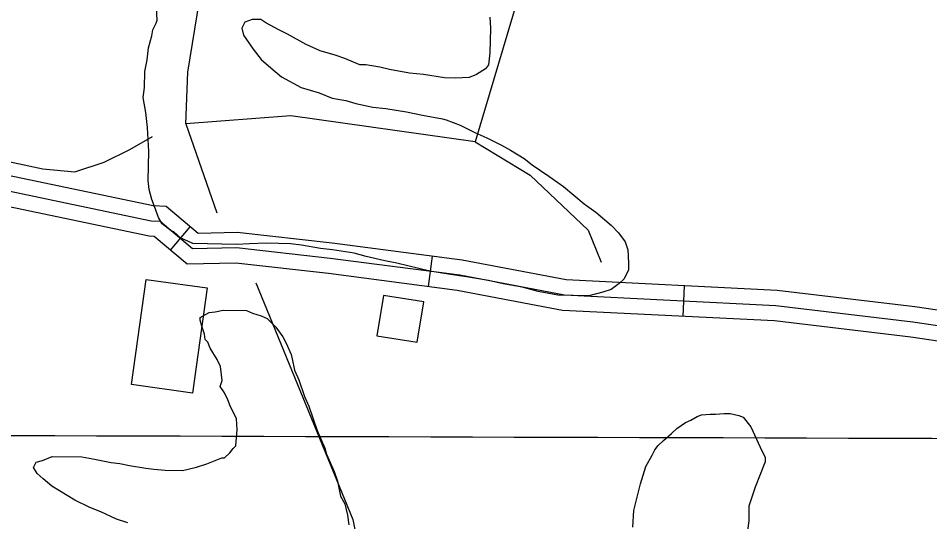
# Model space of a CAD drawing. Extents: x 3161514 to 3199414, y 831166 to 856601.
# Drawn here: x 3167586 to 3168478, y 848667 to 849160 of the extents above; entities that cross this region are included whole.
import ezdxf

# ---------------------------------------------------------------- set-up
doc = ezdxf.new("R2010")
doc.units = 0
for name, color, linetype in [('V-BLDG-OTLN', 7, 'Continuous'), ('V-GRID-MAJR', 7, 'Continuous'), ('V-ROAD-CNTR', 7, 'Continuous'), ('V-SITE-VEGE', 7, 'Continuous'), ('V-TOPO-SHOR', 7, 'Continuous')]:
    doc.layers.add(name, color=color, linetype=linetype)

msp = doc.modelspace()

# ---------------------------------------------------------------- linework, layer by layer
at = {"layer": 'V-BLDG-OTLN'}
for points in [[(3167696.6135699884, 848801.578369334), (3167710.8985414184, 848904.5761633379), (3167770.575422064, 848896.2991798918), (3167756.290450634, 848793.3013858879)], [(3167982.620997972, 848882.5802073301), (3167943.133076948, 848888.954194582), (3167936.759089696, 848849.46527356), (3167976.2470107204, 848843.0912863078)]]:
    msp.add_lwpolyline(points, close=True, dxfattribs=at)
at = {"layer": 'V-GRID-MAJR'}
msp.add_spline([(3165741.648, 848757.608), (3170973.071, 848741.248), (3176204.497, 848725.65), (3181435.9250000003, 848710.812), (3186667.355, 848696.736), (3191898.788, 848683.42), (3197130.222, 848670.865), (3197130.223, 848670.865)], degree=3, dxfattribs=at)
at = {"layer": 'V-ROAD-CNTR'}
for p, q in [((3167734.804493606, 848933.24010601), (3167754.056455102, 848956.248059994)), ((3167987.430988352, 848897.5781773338), (3167991.2939806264, 848927.3281178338)), ((3168236.377490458, 848868.3742357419), (3168237.8684874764, 848898.3371758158))]:
    msp.add_line(p, q, dxfattribs=at)
for points in [[(3169216.08953103, 848719.1545341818), (3169212.44953831, 848723.2575259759), (3169177.036609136, 848743.187486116), (3169134.9956932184, 848765.1594421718), (3169087.63978793, 848781.98540852), (3168770.84042153, 848832.3563077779), (3168463.300036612, 848877.729217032), (3168328.4553063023, 848893.8291848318), (3168122.112718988, 848904.098164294), (3168020.264922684, 848923.5661253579), (3167892.9441773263, 848940.098092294), (3167800.1263629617, 848950.4410716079), (3167761.8314395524, 848949.7430730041), (3167730.504502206, 848975.954020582), (3167717.7715276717, 848976.66001917), (3167382.1691988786, 849047.00987847), (3167201.647559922, 849090.6697911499), (3167103.24875672, 849116.7967388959)], [(3169272.5434181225, 848620.38073173), (3169233.790495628, 848676.5946193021), (3169202.8985574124, 848711.42054965), (3169169.8826234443, 848730.0015124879), (3169128.981705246, 848751.3774697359), (3169083.91979537, 848767.3884377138), (3168768.568426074, 848817.5293374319), (3168461.3160405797, 848862.8592467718), (3168327.192308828, 848878.8732147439), (3168120.322722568, 848889.168194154), (3168017.888927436, 848908.7491549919), (3167891.1481809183, 848925.2051220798), (3167799.429364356, 848935.4261016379), (3167756.50245021, 848934.6431032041), (3167724.699513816, 848961.253049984), (3167715.806531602, 848961.7460489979), (3167378.866205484, 849032.375907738), (3167197.959567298, 849076.1298202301), (3167099.399764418, 849102.298767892)], [(3169259.576444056, 848612.761746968), (3169221.960519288, 848667.3266378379), (3169193.3475765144, 848699.583573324), (3169162.728637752, 848716.8155388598), (3169122.967717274, 848737.5954972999), (3169080.1998028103, 848752.791466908), (3168766.2964306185, 848802.702367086), (3168459.332044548, 848847.989276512), (3168325.929311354, 848863.9172446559), (3168118.532726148, 848874.238224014), (3168015.512932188, 848893.9321846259), (3167889.3521845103, 848910.312151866), (3167798.7323657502, 848920.4111316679), (3167751.1734608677, 848919.543133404), (3167718.894525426, 848946.552079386), (3167713.841535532, 848946.8320788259), (3167375.56321209, 849017.741937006), (3167194.271574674, 849061.58984931), (3167095.550772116, 849087.8007968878)]]:
    msp.add_lwpolyline(points, dxfattribs=at)
at = {"layer": 'V-SITE-VEGE'}
for p, q in [((3167721.764, 849158.6819999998), (3167721.09, 849171.4019999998)), ((3167720.713, 849155.7759999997), (3167721.764, 849158.6819999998)), ((3167814.614, 849159.376), (3167807.7060000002, 849156.6109999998)), ((3167823.404, 849159.1630000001), (3167814.614, 849159.376)), ((3167828.217, 849156.118), (3167823.404, 849159.1630000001)), ((3168047.244, 849161.5899999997), (3168047.963, 849150.824)), ((3167717.619, 849149.0089999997), (3167720.713, 849155.7759999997)), ((3167807.7060000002, 849156.6109999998), (3167804.632, 849150.822)), ((3167804.632, 849150.822), (3167806.424, 849143.9379999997)), ((3167840.748, 849148.974), (3167828.217, 849156.118)), ((3168047.963, 849150.824), (3168047.375, 849126.4089999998)), ((3167713.289, 849131.5229999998), (3167716.5, 849143.1719999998)), ((3167716.5, 849143.1719999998), (3167717.619, 849149.0089999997)), ((3167806.424, 849143.9379999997), (3167815.861, 849130.03)), ((3167849.4420000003, 849144.8559999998), (3167840.748, 849148.974)), ((3167867.7660000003, 849134.6419999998), (3167849.4420000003, 849144.8559999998)), ((3167712.0300000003, 849119.8269999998), (3167713.289, 849131.5229999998)), ((3167881.2970000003, 849128.4529999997), (3167867.7660000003, 849134.6419999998)), ((3167815.861, 849130.03), (3167823.4390000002, 849120.0749999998)), ((3167895.852, 849124.1939999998), (3167881.2970000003, 849128.4529999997)), ((3167905.545, 849121.0289999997), (3167895.852, 849124.1939999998)), ((3168047.375, 849126.4089999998), (3168046.116, 849114.7109999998)), ((3167709.793, 849108.1539999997), (3167712.0300000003, 849119.8269999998)), ((3167823.4390000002, 849120.0749999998), (3167833.017, 849112.0260000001)), ((3167920.057, 849114.8159999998), (3167905.545, 849121.0289999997)), ((3167925.917, 849114.6739999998), (3167920.057, 849114.8159999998)), ((3167939.544, 849112.3909999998), (3167925.917, 849114.6739999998)), ((3168046.116, 849114.7109999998), (3168043.093, 849110.875)), ((3167709.418, 849092.5269999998), (3167709.793, 849108.1539999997)), ((3167833.017, 849112.0260000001), (3167843.548, 849102.9779999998)), ((3167949.262, 849110.2039999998), (3167939.544, 849112.3909999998)), ((3167968.7260000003, 849106.804), (3167949.262, 849110.2039999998)), ((3167982.374, 849105.497), (3167968.7260000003, 849106.804)), ((3168002.813, 849102.0729999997), (3167982.374, 849105.4969999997)), ((3168034.16, 849105.2269999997), (3168027.254, 849102.4599999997)), ((3168043.093, 849110.875), (3168034.16, 849105.2269999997)), ((3167843.548, 849102.9779999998), (3167862.846, 849092.7419999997)), ((3168013.555, 849101.8129999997), (3168002.813, 849102.0729999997)), ((3168027.254, 849102.46), (3168013.555, 849101.8129999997)), ((3167708.2060000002, 849082.785), (3167709.418, 849092.5269999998)), ((3167862.846, 849092.7419999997), (3167880.308, 849087.4339999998)), ((3167880.308, 849087.4339999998), (3167892.886, 849082.2419999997)), ((3167710.782, 849068.064), (3167708.2060000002, 849082.785)), ((3167892.886, 849082.2419999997), (3167906.514, 849079.9629999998)), ((3167906.514, 849079.9629999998), (3167916.2090000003, 849076.7969999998)), ((3167916.2090000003, 849076.7969999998), (3167932.745, 849073.4670000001)), ((3167932.745, 849073.4670000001), (3167945.418, 849072.185)), ((3167945.418, 849072.185), (3167965.855, 849068.76)), ((3167712.384, 849053.368), (3167710.782, 849068.064)), ((3167965.855, 849068.76), (3167981.411, 849065.457)), ((3167981.411, 849065.4569999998), (3168000.8710000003, 849062.0529999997)), ((3168000.8710000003, 849062.0529999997), (3168004.754, 849060.9839999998)), ((3168004.754, 849060.9839999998), (3168018.31, 849055.7699999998)), ((3167713.772, 849029.8809999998), (3167712.384, 849053.368)), ((3168018.31, 849055.7699999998), (3168032.796, 849048.5809999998)), ((3168032.796, 849048.5809999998), (3168044.397, 849043.4139999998)), ((3168044.397, 849043.4139999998), (3168058.8850000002, 849036.2259999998)), ((3168058.8850000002, 849036.2259999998), (3168067.554, 849031.1299999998)), ((3167713.09, 849001.5569999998), (3167713.772, 849029.8809999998)), ((3168067.554, 849031.13), (3168081.038, 849022.988)), ((3168081.038, 849022.988), (3168088.7120000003, 849016.9399999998)), ((3168088.7120000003, 849016.9399999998), (3168105.057, 849005.7969999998)), ((3167713.8540000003, 848992.745), (3167713.09, 849001.5569999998)), ((3168105.057, 849005.7969999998), (3168119.471, 848995.677)), ((3167716.5500000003, 848982.9060000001), (3167713.8540000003, 848992.745)), ((3168119.471, 848995.677), (3168139.58, 848978.5809999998)), ((3167719.3140000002, 848975.9999999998), (3167716.5500000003, 848982.9060000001)), ((3167722.964, 848965.162), (3167719.3140000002, 848975.9999999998)), ((3168139.58, 848978.5809999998), (3168151.113, 848970.485)), ((3167726.728, 848959.2089999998), (3167722.964, 848965.162)), ((3168151.113, 848970.485), (3168166.434, 848957.4129999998)), ((3167735.352, 848952.1619999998), (3167726.728, 848959.2089999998)), ((3168166.434, 848957.4129999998), (3168173.1040000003, 848950.411)), ((3167738.2600000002, 848951.1129999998), (3167735.352, 848952.1619999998)), ((3167744.955, 848945.09), (3167738.2600000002, 848951.1129999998)), ((3167751.722, 848941.993), (3167744.955, 848945.09)), ((3168173.1040000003, 848950.411), (3168179.7290000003, 848941.4569999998)), ((3167756.557, 848939.9230000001), (3167751.722, 848941.993)), ((3167799.5300000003, 848938.888), (3167756.557, 848939.9230000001)), ((3167812.251, 848939.5579999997), (3167799.5300000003, 848938.8879999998)), ((3167828.876, 848940.136), (3167812.251, 848939.5579999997)), ((3167852.318, 848939.5699999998), (3167828.876, 848940.136)), ((3167863.037, 848938.3359999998), (3167852.318, 848939.5699999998)), ((3167881.522, 848934.958), (3167863.037, 848938.3359999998)), ((3168179.7290000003, 848941.4569999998), (3168182.472, 848933.572)), ((3167893.218, 848933.701), (3167881.522, 848934.958)), ((3167914.634, 848930.2519999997), (3167893.218, 848933.7009999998)), ((3167926.2830000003, 848927.0409999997), (3167914.634, 848930.2519999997)), ((3167944.7460000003, 848922.6869999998), (3167926.2830000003, 848927.0409999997)), ((3168182.472, 848933.572), (3168183.143, 848920.8519999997)), ((3167956.417, 848920.4499999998), (3167944.7460000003, 848922.6869999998)), ((3167988.483, 848912.838), (3167956.417, 848920.4499999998)), ((3168183.143, 848920.8519999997), (3168182.977, 848914.0160000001)), ((3168008.9220000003, 848909.414), (3167988.483, 848912.838)), ((3168024.499, 848907.0829999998), (3168008.9220000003, 848909.4139999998)), ((3168182.977, 848914.0160000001), (3168178.859, 848905.3200000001)), ((3168045.917, 848903.6359999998), (3168024.499, 848907.0829999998)), ((3168060.497, 848900.353), (3168045.917, 848903.6359999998)), ((3168078.984, 848896.976), (3168060.497, 848900.353)), ((3168173.86, 848900.5539999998), (3168165.903, 848894.883)), ((3168178.859, 848905.3200000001), (3168173.86, 848900.5539999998)), ((3168083.842, 848895.883), (3168078.984, 848896.976)), ((3168094.514, 848892.694), (3168083.842, 848895.883)), ((3168113.9760000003, 848889.2919999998), (3168094.514, 848892.6939999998)), ((3168158.021, 848892.1409999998), (3168144.254, 848888.5650000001)), ((3168165.903, 848894.883), (3168158.021, 848892.1409999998)), ((3168144.254, 848888.5650000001), (3168113.9760000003, 848889.292)), ((3167772.593, 848872.2589999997), (3167778.5670000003, 848873.029)), ((3167778.5670000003, 848873.029), (3167786.259, 848874.626)), ((3167786.259, 848874.626), (3167809.2630000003, 848874.311)), ((3167809.2630000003, 848874.3109999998), (3167815.191, 848871.671)), ((3167763.967, 848864.71), (3167764.004, 848867.2660000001)), ((3167765.589, 848858.7219999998), (3167763.967, 848864.71)), ((3167764.004, 848867.2660000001), (3167772.593, 848872.2589999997)), ((3167815.191, 848871.671), (3167823.674, 848868.998)), ((3167823.674, 848868.998), (3167829.603, 848866.3609999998)), ((3167829.603, 848866.361), (3167838.004, 848857.7259999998)), ((3167768.038, 848851.019), (3167765.589, 848858.7219999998)), ((3167838.004, 848857.7259999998), (3167844.691, 848848.2579999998)), ((3167768.821, 848845.897), (3167768.038, 848851.019)), ((3167844.691, 848848.2579999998), (3167848.017, 848842.2490000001)), ((3167771.342, 848843.304), (3167768.821, 848845.897)), ((3167773.816, 848837.306), (3167771.342, 848843.304)), ((3167780.48, 848826.1379999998), (3167773.816, 848837.306)), ((3167848.017, 848842.2490000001), (3167852.975, 848831.1020000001)), ((3167852.975, 848831.1020000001), (3167853.77, 848826.832)), ((3167783.792, 848819.273), (3167780.48, 848826.1379999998)), ((3167785.307, 848805.6190000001), (3167783.792, 848819.273)), ((3167853.77, 848826.832), (3167856.1720000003, 848815.7199999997)), ((3167856.1720000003, 848815.7199999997), (3167860.303, 848806.2909999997)), ((3167783.519, 848799.68), (3167785.307, 848805.6190000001)), ((3167860.303, 848806.2909999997), (3167866.043, 848790.0210000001)), ((3167787.699, 848793.6569999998), (3167783.519, 848799.68)), ((3167791.0130000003, 848786.794), (3167787.699, 848793.6569999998)), ((3167793.474, 848779.9429999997), (3167791.0130000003, 848786.794)), ((3167866.043, 848790.0210000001), (3167870.174, 848780.59)), ((3167795.971, 848775.649), (3167793.474, 848779.9429999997)), ((3167799.274, 848767.934), (3167795.971, 848775.649)), ((3167870.174, 848780.59), (3167878.364, 848756.6190000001)), ((3167799.985, 848757.7000000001), (3167799.274, 848767.934)), ((3168238.917, 848764.4299999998), (3168244.063, 848766.916)), ((3168244.063, 848766.916), (3168250.072, 848770.242)), ((3168250.072, 848770.242), (3168254.356, 848771.886)), ((3168254.356, 848771.886), (3168262.8880000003, 848772.62)), ((3168262.8880000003, 848772.6199999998), (3168267.998, 848772.5499999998)), ((3168267.998, 848772.5499999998), (3168276.5300000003, 848773.283)), ((3168276.5300000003, 848773.283), (3168282.494, 848773.201)), ((3168282.494, 848773.201), (3168290.989, 848771.38)), ((3168290.989, 848771.38), (3168295.2260000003, 848769.6169999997)), ((3168295.2260000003, 848769.6169999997), (3168302.765, 848760.1409999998)), ((3167798.91, 848741.523), (3167799.985, 848757.7000000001)), ((3168225.131, 848753.542), (3168230.315, 848758.585)), ((3168230.315, 848758.585), (3168238.917, 848764.4299999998)), ((3168302.765, 848760.1409999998), (3168311.866, 848740.417)), ((3167878.364, 848756.6190000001), (3167885.796, 848739.475)), ((3168217.37, 848746.831), (3168225.131, 848753.542)), ((3167792.856, 848734.791), (3167796.319, 848739.0039999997)), ((3167796.319, 848739.0039999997), (3167798.91, 848741.523)), ((3167885.796, 848739.475), (3167887.418, 848733.486)), ((3168208.723, 848737.576), (3168212.188, 848741.791)), ((3168212.188, 848741.791), (3168217.37, 848746.831)), ((3168311.866, 848740.417), (3168316.8370000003, 848730.121)), ((3167609.542, 848727.0920000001), (3167618.973, 848731.221)), ((3167618.973, 848731.221), (3167647.94, 848730.824)), ((3167647.94, 848730.8239999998), (3167658.988, 848728.9659999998)), ((3167787.67, 848729.7489999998), (3167792.856, 848734.791)), ((3167887.418, 848733.486), (3167894.853, 848716.343)), ((3168199.98, 848721.51), (3168206.095, 848732.501)), ((3168206.095, 848732.501), (3168208.723, 848737.576)), ((3168316.8370000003, 848730.121), (3168316.7770000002, 848725.8640000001)), ((3167600.928, 848720.3929999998), (3167603.555, 848725.4729999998)), ((3167603.555, 848725.4729999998), (3167609.542, 848727.0920000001)), ((3167658.988, 848728.966), (3167671.735, 848726.234)), ((3167671.735, 848726.234), (3167676.835, 848725.313)), ((3167676.835, 848725.313), (3167685.342, 848724.3419999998)), ((3167685.342, 848724.3419999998), (3167694.6890000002, 848722.5089999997)), ((3167694.6890000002, 848722.5089999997), (3167710.842, 848719.7299999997)), ((3167760.278, 848720.7540000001), (3167770.5470000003, 848724.02)), ((3167770.5470000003, 848724.02), (3167785.115, 848729.7839999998)), ((3167785.115, 848729.7839999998), (3167787.67, 848729.7489999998)), ((3168194.633, 848704.5399999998), (3168199.98, 848721.51)), ((3168316.7770000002, 848725.8640000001), (3168307.066, 848701.2879999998)), ((3167604.254, 848714.383), (3167600.928, 848720.3929999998)), ((3167610.148, 848709.187), (3167604.254, 848714.383)), ((3167710.842, 848719.73), (3167718.497, 848718.774)), ((3167718.497, 848718.774), (3167729.563, 848717.768)), ((3167729.563, 848717.768), (3167746.6040000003, 848717.532)), ((3167746.6040000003, 848717.532), (3167760.278, 848720.7540000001)), ((3167894.853, 848716.343), (3167898.129, 848706.924)), ((3167618.573, 848702.256), (3167610.148, 848709.187)), ((3167898.129, 848706.924), (3167901.339, 848692.393)), ((3168191.024, 848690.106), (3168194.633, 848704.5399999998)), ((3167641.3880000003, 848688.307), (3167618.573, 848702.256)), ((3168307.066, 848701.2879999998), (3168300.844, 848682.6239999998)), ((3167655.7770000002, 848681.291), (3167641.3880000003, 848688.307)), ((3167901.339, 848692.393), (3167905.492, 848684.6659999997)), ((3168188.306, 848678.2129999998), (3168191.024, 848690.106)), ((3167666.793, 848676.88), (3167655.7770000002, 848681.291)), ((3167682.035, 848669.8529999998), (3167666.793, 848676.88)), ((3167905.492, 848684.6659999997), (3167907.896, 848673.556)), ((3168187.2290000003, 848662.0380000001), (3168188.306, 848678.2129999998)), ((3168300.844, 848682.6239999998), (3168300.645, 848668.143)), ((3167693.063, 848666.291), (3167682.035, 848669.8529999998)), ((3167907.896, 848673.556), (3167909.469, 848664.162)), ((3168300.645, 848668.143), (3168297.782, 848646.027))]:
    msp.add_line(p, q, dxfattribs=at)
at = {"layer": 'V-TOPO-SHOR'}
for points in [[(3167749.8131729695, 849057.1224363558), (3167751.915270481, 849107.7550691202), (3167827.705338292, 849575.1271539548), (3167906.653325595, 849562.4954759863), (3167950.8641984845, 849530.916281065), (3167979.2854739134, 849530.916281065), (3168007.7067493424, 849546.7058785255), (3168070.865139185, 849556.1796370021), (3168175.0764824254, 849546.7058785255), (3168323.498698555, 849518.2846030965), (3168370.867490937, 849518.2846030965), (3168424.5521223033, 849556.1796370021), (3168430.8679612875, 849578.2850734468), (3168468.762995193, 849584.600912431)], [(3168213.5665001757, 849448.6518847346), (3168147.044506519, 849423.4685585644), (3168033.0068031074, 849039.5416237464), (3167852.4471060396, 849064.7249499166), (3167749.8131729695, 849057.1224363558), (3167780.223227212, 848969.6935304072)], [(3167151.910566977, 849110.9129886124), (3167609.808893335, 849013.0174843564), (3167641.388088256, 849009.8595648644), (3167669.809363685, 849019.3333233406), (3167695.0727196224, 849031.9650013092), (3167717.178156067, 849044.5966792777)], [(3168033.0068031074, 849039.5416237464), (3168086.654736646, 849006.7016453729), (3168143.4972875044, 848953.0170140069), (3168156.128965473, 848921.4378190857)], [(3167818.235795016, 848901.2709083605), (3167913.2672145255, 848669.3942447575), (3167920.869728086, 848631.3816769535), (3167917.068471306, 848593.3691091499), (3167901.8634441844, 848540.1515142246), (3167860.0496196, 848471.7288921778), (3167814.434538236, 848410.9087836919), (3167776.4219704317, 848342.4861616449), (3167772.6207136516, 848293.0698235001), (3167780.223227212, 848243.6534853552), (3167803.0307678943, 848201.8396607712), (3167814.434538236, 848163.8270929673), (3167825.8383085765, 848133.4170387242), (3167825.8383085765, 848080.1994437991), (3167825.8383085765, 848011.7768217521), (3167829.6395653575, 847939.5529429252), (3167856.2483628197, 847821.7139827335), (3167860.0496196, 847738.0863335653), (3167856.2483628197, 847665.8624547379), (3167863.8508763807, 847624.0486301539), (3167863.8508763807, 847586.03606235), (3167871.4533899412, 847399.7744801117), (3167890.459673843, 847179.3015868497)]]:
    msp.add_lwpolyline(points, dxfattribs=at)

doc.saveas('drawing.dxf')
